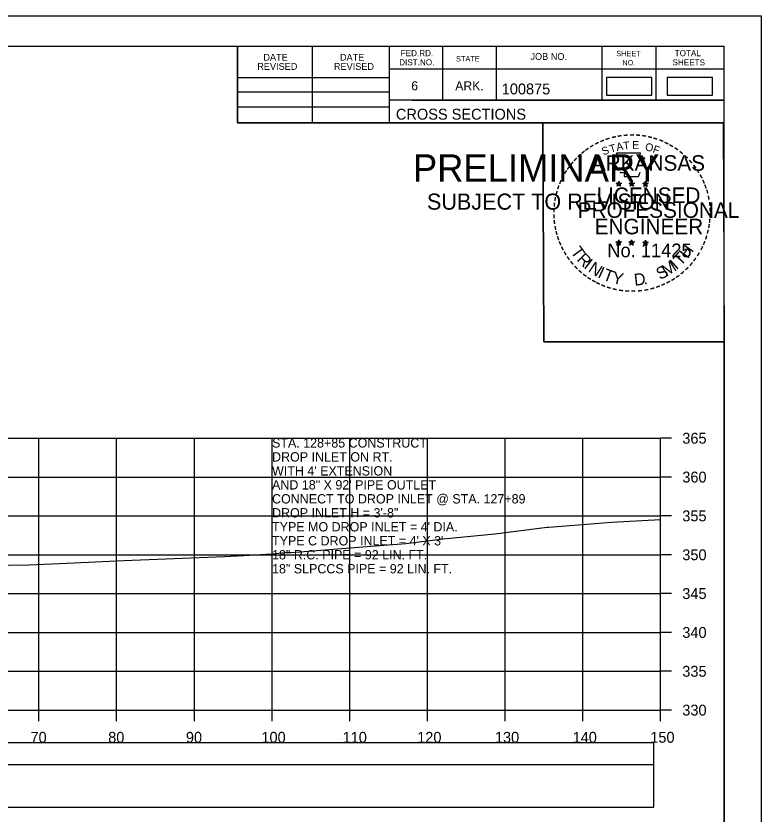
# Model space of a CAD drawing. Extents: x 1368122 to 1710785, y 373130 to 557566.
# Drawn here: x 1368755.9 to 1368851.8, y 377294.4 to 377397.1 of the extents above; entities that cross this region are included whole.
import ezdxf

# ---------------------------------------------------------------- set-up
doc = ezdxf.new("R2010")
doc.units = 0
for name, color, linetype in [('R_Alt Surface', 7, 'Continuous'), ('R_Axis', 7, 'Continuous'), ('R_Axis Annot', 7, 'Continuous'), ('R_Border', 7, 'Continuous'), ('R_Border PE', 7, 'Continuous'), ('R_Border Prem', 7, 'Continuous'), ('R_Drive', 7, 'Continuous'), ('R_Exist Surface', 7, 'Continuous'), ('R_Grid', 7, 'Continuous'), ('R_No Plot', 7, 'Continuous'), ('R_Water Annot', 7, 'Continuous')]:
    doc.layers.add(name, color=color, linetype=linetype)

msp = doc.modelspace()

# ---------------------------------------------------------------- linework, layer by layer
msp.add_lwpolyline([(1368539.73, 377295.26), (1368838.03, 377295.26), (1368838.03, 377300.67), (1368539.73, 377300.67)], close=True)
at = {"layer": 'R_Alt Surface'}
msp.add_lwpolyline([(1368539.73, 377300.72), (1368838.03, 377300.72), (1368838.03, 377303.54), (1368539.73, 377303.54)], close=True, dxfattribs=at)
at = {"layer": 'R_Axis'}
for p, q in [((1368838.88, 377307.73), (1368838.88, 377342.73)), ((1368840.28, 377342.73), (1368838.88, 377342.73)), ((1368840.28, 377337.73), (1368838.88, 377337.73)), ((1368840.28, 377332.73), (1368838.88, 377332.73)), ((1368840.28, 377327.73), (1368838.88, 377327.73)), ((1368840.28, 377322.73), (1368838.88, 377322.73)), ((1368840.28, 377317.73), (1368838.88, 377317.73)), ((1368840.28, 377312.73), (1368838.88, 377312.73)), ((1368538.88, 377307.73), (1368838.88, 377307.73)), ((1368758.88, 377306.33), (1368758.88, 377307.73)), ((1368768.88, 377306.33), (1368768.88, 377307.73)), ((1368778.88, 377306.33), (1368778.88, 377307.73)), ((1368788.88, 377306.33), (1368788.88, 377307.73)), ((1368798.88, 377306.33), (1368798.88, 377307.73)), ((1368808.88, 377306.33), (1368808.88, 377307.73)), ((1368818.88, 377306.33), (1368818.88, 377307.73)), ((1368828.88, 377306.33), (1368828.88, 377307.73)), ((1368838.88, 377306.33), (1368838.88, 377307.73)), ((1368840.28, 377307.73), (1368838.88, 377307.73))]:
    msp.add_line(p, q, dxfattribs=at)
at = {"layer": 'R_Border'}
for p, q in [((1368530.88, 377393.19), (1368847.06, 377393.19)), ((1368784.42, 377383.31), (1368784.42, 377393.19)), ((1368794.1, 377383.31), (1368794.1, 377393.19)), ((1368803.96, 377393.19), (1368803.96, 377383.31)), ((1368810.8, 377393.19), (1368810.8, 377386.25)), ((1368817.74, 377393.19), (1368817.74, 377386.25)), ((1368831.32, 377393.19), (1368831.32, 377386.25)), ((1368838.26, 377393.19), (1368838.26, 377386.25)), ((1368847.06, 377187.73), (1368847.06, 377393.19)), ((1368847.06, 377390.25), (1368803.96, 377390.25)), ((1368847.06, 377390.27), (1368847.06, 377390.27)), ((1368784.42, 377389.17), (1368803.96, 377389.17)), ((1368784.42, 377387.31), (1368803.96, 377387.31)), ((1368847.06, 377386.25), (1368803.96, 377386.25)), ((1368806.92, 377386.25), (1368847.06, 377386.25)), ((1368784.42, 377385.37), (1368803.96, 377385.37)), ((1368847.06, 377383.31), (1368784.42, 377383.31))]:
    msp.add_line(p, q, dxfattribs=at)
at = {"layer": 'R_Border PE'}
for p, q in [((1368833.15, 377375.57), (1368833.49, 377375.46)), ((1368833.15, 377375.57), (1368833.4, 377375.52)), ((1368833.15, 377375.57), (1368833.38, 377375.44)), ((1368833.28, 377375.16), (1368833.49, 377375.46)), ((1368833.28, 377375.16), (1368833.4, 377375.4)), ((1368833.28, 377375.16), (1368833.49, 377375.38)), ((1368833.49, 377375.82), (1368833.45, 377375.57)), ((1368833.49, 377375.46), (1368833.49, 377375.82)), ((1368833.49, 377375.82), (1368833.54, 377375.57)), ((1368833.84, 377375.57), (1368833.49, 377375.46)), ((1368833.71, 377375.16), (1368833.49, 377375.46)), ((1368833.71, 377375.16), (1368833.49, 377375.37)), ((1368833.84, 377375.57), (1368833.56, 377375.52)), ((1368833.71, 377375.16), (1368833.57, 377375.45)), ((1368833.84, 377375.57), (1368833.64, 377375.46)), ((1368834.82, 377375.57), (1368835.16, 377375.46)), ((1368834.82, 377375.57), (1368835.07, 377375.52)), ((1368834.82, 377375.57), (1368835.05, 377375.44)), ((1368834.95, 377375.16), (1368835.16, 377375.46)), ((1368834.95, 377375.16), (1368835.07, 377375.4)), ((1368834.95, 377375.16), (1368835.16, 377375.38)), ((1368835.16, 377375.82), (1368835.12, 377375.57)), ((1368835.16, 377375.46), (1368835.16, 377375.82)), ((1368835.16, 377375.82), (1368835.21, 377375.57)), ((1368835.51, 377375.57), (1368835.16, 377375.46)), ((1368835.38, 377375.16), (1368835.16, 377375.46)), ((1368835.38, 377375.16), (1368835.16, 377375.37)), ((1368835.51, 377375.57), (1368835.23, 377375.52)), ((1368835.38, 377375.16), (1368835.24, 377375.45)), ((1368835.51, 377375.57), (1368835.31, 377375.46)), ((1368836.58, 377375.55), (1368836.93, 377375.44)), ((1368836.58, 377375.55), (1368836.83, 377375.51)), ((1368836.58, 377375.55), (1368836.82, 377375.43)), ((1368836.71, 377375.15), (1368836.93, 377375.44)), ((1368836.71, 377375.15), (1368836.84, 377375.39)), ((1368836.71, 377375.15), (1368836.93, 377375.36)), ((1368836.93, 377375.81), (1368836.89, 377375.56)), ((1368836.93, 377375.44), (1368836.93, 377375.81)), ((1368836.93, 377375.81), (1368836.98, 377375.56)), ((1368837.28, 377375.55), (1368836.93, 377375.44)), ((1368837.14, 377375.15), (1368836.93, 377375.44)), ((1368837.14, 377375.15), (1368836.93, 377375.36)), ((1368837.28, 377375.55), (1368836.99, 377375.51)), ((1368837.14, 377375.15), (1368837, 377375.44)), ((1368837.28, 377375.55), (1368837.07, 377375.45)), ((1368833.14, 377367.99), (1368833.49, 377367.88)), ((1368833.14, 377367.99), (1368833.39, 377367.95)), ((1368833.14, 377367.99), (1368833.38, 377367.87)), ((1368833.27, 377367.59), (1368833.49, 377367.88)), ((1368833.27, 377367.59), (1368833.4, 377367.83)), ((1368833.27, 377367.59), (1368833.49, 377367.8)), ((1368833.49, 377368.25), (1368833.45, 377368)), ((1368833.49, 377367.88), (1368833.49, 377368.25)), ((1368833.49, 377368.25), (1368833.54, 377368)), ((1368833.84, 377367.99), (1368833.49, 377367.88)), ((1368833.7, 377367.59), (1368833.49, 377367.88)), ((1368833.7, 377367.59), (1368833.49, 377367.8)), ((1368833.84, 377367.99), (1368833.55, 377367.94)), ((1368833.7, 377367.59), (1368833.57, 377367.88)), ((1368833.84, 377367.99), (1368833.63, 377367.89)), ((1368834.81, 377367.99), (1368835.16, 377367.88)), ((1368834.81, 377367.99), (1368835.06, 377367.95)), ((1368834.81, 377367.99), (1368835.05, 377367.87)), ((1368834.94, 377367.59), (1368835.16, 377367.88)), ((1368834.94, 377367.59), (1368835.07, 377367.83)), ((1368834.94, 377367.59), (1368835.16, 377367.8)), ((1368835.16, 377368.25), (1368835.12, 377368)), ((1368835.16, 377367.88), (1368835.16, 377368.25)), ((1368835.16, 377368.25), (1368835.21, 377368)), ((1368835.51, 377367.99), (1368835.16, 377367.88)), ((1368835.37, 377367.59), (1368835.16, 377367.88)), ((1368835.37, 377367.59), (1368835.16, 377367.8)), ((1368835.51, 377367.99), (1368835.22, 377367.94)), ((1368835.37, 377367.59), (1368835.24, 377367.88)), ((1368835.51, 377367.99), (1368835.3, 377367.89)), ((1368836.58, 377367.98), (1368836.93, 377367.87)), ((1368836.58, 377367.98), (1368836.83, 377367.94)), ((1368836.58, 377367.98), (1368836.81, 377367.86)), ((1368836.71, 377367.58), (1368836.93, 377367.87)), ((1368836.71, 377367.58), (1368836.84, 377367.82)), ((1368836.71, 377367.58), (1368836.92, 377367.79)), ((1368836.93, 377368.24), (1368836.89, 377367.99)), ((1368837.14, 377367.58), (1368836.92, 377367.79)), ((1368836.93, 377367.87), (1368836.93, 377368.24)), ((1368836.93, 377368.24), (1368836.98, 377367.99)), ((1368837.27, 377367.98), (1368836.93, 377367.87)), ((1368837.14, 377367.58), (1368836.93, 377367.87)), ((1368837.27, 377367.98), (1368836.99, 377367.93)), ((1368837.14, 377367.58), (1368837, 377367.87)), ((1368837.27, 377367.98), (1368837.07, 377367.88))]:
    msp.add_line(p, q, dxfattribs=at)
for points in [[(1368833.19, 377379.44), (1368833.46, 377378.62)], [(1368836.7, 377378.52), (1368836.84, 377378.81), (1368836.15, 377378.78), (1368836.3, 377379.44), (1368833.19, 377379.44)], [(1368833.68, 377377.02), (1368833.68, 377376.93), (1368834.24, 377376.92), (1368834.19, 377376.44), (1368836.06, 377376.44), (1368836.26, 377376.98)], [(1368833.49, 377375.82), (1368833.71, 377375.16), (1368833.15, 377375.57), (1368833.84, 377375.57), (1368833.28, 377375.16), (1368833.49, 377375.82)], [(1368835.16, 377375.82), (1368835.38, 377375.16), (1368834.82, 377375.57), (1368835.51, 377375.57), (1368834.95, 377375.16), (1368835.16, 377375.82)], [(1368836.93, 377375.81), (1368837.14, 377375.15), (1368836.58, 377375.55), (1368837.28, 377375.55), (1368836.71, 377375.15), (1368836.93, 377375.81)], [(1368833.49, 377368.25), (1368833.7, 377367.59), (1368833.14, 377367.99), (1368833.84, 377367.99), (1368833.27, 377367.59), (1368833.49, 377368.25)], [(1368835.16, 377368.25), (1368835.37, 377367.59), (1368834.81, 377367.99), (1368835.51, 377367.99), (1368834.94, 377367.59), (1368835.16, 377368.25)], [(1368836.93, 377368.24), (1368837.14, 377367.58), (1368836.58, 377367.98), (1368837.27, 377367.98), (1368836.71, 377367.58), (1368836.93, 377368.24)]]:
    msp.add_lwpolyline(points, dxfattribs=at)
for centre, radius in [((1368833.49, 377375.45), 0.172), ((1368833.49, 377375.45), 0.145), ((1368833.49, 377375.45), 0.116), ((1368833.49, 377375.45), 0.0991), ((1368833.49, 377375.45), 0.0747), ((1368833.49, 377375.45), 0.0495), ((1368833.49, 377375.45), 0.0296), ((1368835.16, 377375.45), 0.172), ((1368835.16, 377375.45), 0.145), ((1368835.16, 377375.45), 0.116), ((1368835.16, 377375.45), 0.0991), ((1368835.16, 377375.45), 0.0747), ((1368835.16, 377375.45), 0.0495), ((1368835.16, 377375.45), 0.0296), ((1368836.93, 377375.44), 0.172), ((1368836.93, 377375.44), 0.145), ((1368836.93, 377375.44), 0.116), ((1368836.93, 377375.44), 0.0991), ((1368836.93, 377375.44), 0.0747), ((1368836.93, 377375.44), 0.0495), ((1368836.93, 377375.44), 0.0296), ((1368833.49, 377367.88), 0.172), ((1368833.49, 377367.88), 0.145), ((1368833.49, 377367.88), 0.116), ((1368833.49, 377367.88), 0.0991), ((1368833.49, 377367.88), 0.0747), ((1368833.49, 377367.88), 0.0495), ((1368833.49, 377367.88), 0.0296), ((1368835.16, 377367.88), 0.172), ((1368835.16, 377367.88), 0.145), ((1368835.16, 377367.88), 0.116), ((1368835.16, 377367.88), 0.0991), ((1368835.16, 377367.88), 0.0747), ((1368835.16, 377367.88), 0.0495), ((1368835.16, 377367.88), 0.0296), ((1368836.93, 377367.87), 0.172), ((1368836.93, 377367.87), 0.145), ((1368836.93, 377367.87), 0.116), ((1368836.93, 377367.87), 0.0991), ((1368836.93, 377367.87), 0.0747), ((1368836.93, 377367.87), 0.0495), ((1368836.93, 377367.87), 0.0296)]:
    msp.add_circle(centre, radius, dxfattribs=at)
at = {"layer": 'R_Drive'}
for points in [[(1368831.93, 377386.87), (1368837.77, 377386.87), (1368837.77, 377389.18), (1368831.93, 377389.18)], [(1368831.93, 377386.87), (1368837.77, 377386.87), (1368837.77, 377389.18), (1368831.93, 377389.18)], [(1368839.74, 377386.87), (1368845.58, 377386.87), (1368845.58, 377389.18), (1368839.74, 377389.18)]]:
    msp.add_lwpolyline(points, close=True, dxfattribs=at)
at = {"layer": 'R_Exist Surface'}
msp.add_lwpolyline([(1368744.35, 377326.23), (1368757.58, 377326.45), (1368763.4, 377326.7), (1368769.82, 377326.99), (1368782.77, 377327.5), (1368785.23, 377327.62), (1368788.79, 377327.86), (1368790.66, 377328), (1368791.24, 377328.03), (1368791.95, 377328.07), (1368802.18, 377328.86), (1368806.11, 377329.17), (1368810.92, 377329.79), (1368817.56, 377330.43), (1368824.29, 377331.27), (1368824.45, 377331.28), (1368825.07, 377331.33), (1368832.55, 377331.91), (1368838.88, 377332.25)], dxfattribs=at)
at = {"layer": 'R_Grid'}
for p, q in [((1368538.88, 377342.73), (1368838.88, 377342.73)), ((1368758.88, 377307.73), (1368758.88, 377342.73)), ((1368768.88, 377307.73), (1368768.88, 377342.73)), ((1368778.88, 377307.73), (1368778.88, 377342.73)), ((1368788.88, 377307.73), (1368788.88, 377342.73)), ((1368798.88, 377307.73), (1368798.88, 377342.73)), ((1368808.88, 377307.73), (1368808.88, 377342.73)), ((1368818.88, 377307.73), (1368818.88, 377342.73)), ((1368828.88, 377307.73), (1368828.88, 377342.73)), ((1368838.88, 377307.73), (1368838.88, 377342.73)), ((1368538.88, 377337.73), (1368838.88, 377337.73)), ((1368538.88, 377332.73), (1368838.88, 377332.73)), ((1368538.88, 377327.73), (1368838.88, 377327.73)), ((1368538.88, 377322.73), (1368838.88, 377322.73)), ((1368538.88, 377317.73), (1368838.88, 377317.73)), ((1368538.88, 377312.73), (1368838.88, 377312.73)), ((1368538.88, 377307.73), (1368838.88, 377307.73))]:
    msp.add_line(p, q, dxfattribs=at)
at = {"layer": 'R_No Plot'}
for p, q in [((1368518.48, 377397.09), (1368851.81, 377397.09)), ((1368823.09, 377360.86), (1368823.09, 377360.86))]:
    msp.add_line(p, q, dxfattribs=at)
for points in [[(1368518.47, 377397.09), (1368851.81, 377397.09), (1368851.81, 377183.75), (1368518.47, 377183.75)], [(1368764.8, 377393.19), (1368784.42, 377393.19), (1368784.42, 377383.31), (1368800.53, 377383.31), (1368823.73, 377383.31), (1368823.85, 377355.15), (1368847.06, 377355.15), (1368847.06, 377187.73), (1368530.88, 377187.73), (1368530.88, 377393.19)], [(1368823.73, 377383.31), (1368846.94, 377383.31), (1368847.06, 377355.15), (1368823.85, 377355.15)]]:
    msp.add_lwpolyline(points, close=True, dxfattribs=at)

# ---------------------------------------------------------------- texts
at = {"layer": 'R_Axis Annot'}
for s, p in [('365', (1368841.68, 377342.03)), ('360', (1368841.68, 377337.03)), ('355', (1368841.68, 377332.03)), ('350', (1368841.68, 377327.03)), ('345', (1368841.68, 377322.03)), ('340', (1368841.68, 377317.03)), ('335', (1368841.68, 377312.03)), ('330', (1368841.68, 377307.03)), ('70', (1368757.79, 377303.53)), ('80', (1368767.79, 377303.53)), ('90', (1368777.79, 377303.53)), ('100', (1368787.51, 377303.53)), ('110', (1368797.96, 377303.53)), ('120', (1368807.56, 377303.53)), ('130', (1368817.56, 377303.53)), ('140', (1368827.56, 377303.53)), ('150', (1368837.56, 377303.53))]:
    msp.add_text(s, height=1.4, dxfattribs=at).set_placement(p)
at = {"layer": 'R_Border'}
for s, height, p in [('FED.RD.', 0.782, (1368805.44, 377391.91)), ('SHEET', 0.684, (1368833.18, 377391.91)), ('TOTAL', 0.782, (1368840.7, 377391.91)), ('DATE', 0.879, (1368787.76, 377391.33)), ('DATE', 0.879, (1368797.62, 377391.33)), ('DIST.NO.', 0.782, (1368805.24, 377390.73)), ('STATE', 0.684, (1368812.56, 377391.23)), ('JOB NO.', 0.879, (1368822.14, 377391.43)), ('NO.', 0.684, (1368833.96, 377390.73)), ('SHEETS', 0.782, (1368840.42, 377390.73)), ('REVISED', 0.879, (1368786.98, 377390.15)), ('REVISED', 0.879, (1368796.84, 377390.15)), ('6', 1.17, (1368806.8, 377387.51)), ('ARK.', 1.172, (1368812.46, 377387.51)), ('100875', 1.4, (1368818.44, 377386.99)), ('CROSS SECTIONS', 1.4, (1368804.82, 377383.74))]:
    msp.add_text(s, height=height, rotation=360, dxfattribs=at).set_placement(p)
at = {"layer": 'R_Border PE'}
for s, height, rotation, p in [('-', 1.6, 24.3072, (1368831.3, 377380.3)), ('-', 1.6, 19.1761, (1368831.93, 377380.57)), ('-', 1.6, 13.6301, (1368832.68, 377380.81)), ('-', 1.6, 10.2193, (1368833.36, 377380.97)), ('-', 1.6, 5.8968, (1368834.09, 377381.08)), ('-', 1.6, 0.1862, (1368834.86, 377381.16)), ('-', 1.6, 357.743, (1368835.59, 377381.14)), ('-', 1.6, 352.1617, (1368836.33, 377381.09)), ('-', 1.6, 347.2049, (1368837.05, 377380.97)), ('-', 1.6, 342.3362, (1368837.68, 377380.82)), ('-', 1.6, 337.8551, (1368838.42, 377380.6)), ('-', 1.6, 36.2317, (1368829.49, 377379.22)), ('-', 1.6, 34.0636, (1368830.07, 377379.62)), ('-', 1.6, 28.7918, (1368830.67, 377379.99)), ('S', 1, 21.594, (1368831.54, 377379.12)), ('T', 1, 16.4036, (1368832.46, 377379.45)), ('A', 1, 11.2132, (1368833.28, 377379.7)), ('T', 1, 6.0228, (1368834.13, 377379.87)), ('E', 1, 0.8323, (1368835.24, 377379.98)), ('O', 1, 350.4515, (1368836.84, 377379.77)), ('F', 1, 340.0707, (1368837.79, 377379.54)), ('-', 1.6, 334.1211, (1368839.05, 377380.32)), ('-', 1.6, 329.6409, (1368839.63, 377380.04)), ('-', 1.6, 325.8627, (1368840.27, 377379.68)), ('-', 1.6, 42.9622, (1368828.58, 377378.43)), ('-', 1.6, 38.9507, (1368829.02, 377378.84)), ('ARKANSAS', 2, 360, (1368830.04, 377377.16)), ('-', 1.6, 320.5297, (1368840.88, 377379.25)), ('-', 1.6, 315.5786, (1368841.48, 377378.77)), ('-', 1.6, 50.6142, (1368827.73, 377377.46)), ('-', 1.6, 48.423, (1368828.14, 377377.95)), ('-', 1.6, 309.8797, (1368842.05, 377378.22)), ('-', 1.6, 58.0706, (1368826.99, 377376.37)), ('-', 1.6, 54.2325, (1368827.32, 377376.89)), ('-', 1.6, 306.6522, (1368842.58, 377377.61)), ('-', 1.4, 303.6753, (1368843.06, 377377.05)), ('-', 1.6, 67.7743, (1368826.42, 377375.14)), ('-', 1.6, 62.8713, (1368826.68, 377375.75)), ('-', 1.6, 299.6684, (1368843.38, 377376.44)), ('-', 1.6, 294.6628, (1368843.7, 377375.83)), ('-', 1.6, 72.3945, (1368826.2, 377374.51)), ('LICENSED', 2, 360, (1368830.64, 377373.01)), ('DWB', 0.01, 360, (1368833.48, 377375.45)), ('DWB', 0.01, 360, (1368835.15, 377375.45)), ('DWB', 0.01, 360, (1368836.92, 377375.44)), ('-', 1.6, 290.5728, (1368843.96, 377375.25)), ('-', 1.6, 75.461, (1368826.01, 377373.8)), ('-', 1.6, 285.1233, (1368844.2, 377374.67)), ('-', 1.6, 280.5493, (1368844.4, 377373.93)), ('-', 1.6, 85.1863, (1368825.8, 377372.39)), ('-', 1.6, 81.2013, (1368825.87, 377373.09)), ('PROFESSIONAL', 2, 360, (1368828.21, 377371.1)), ('-', 1.6, 276.5962, (1368844.56, 377373.16)), ('-', 1.6, 89.0622, (1368825.77, 377371.69)), ('-', 1.6, 274.3301, (1368844.62, 377372.44)), ('-', 1.6, 94.1959, (1368825.81, 377370.97)), ('-', 1.6, 98.9479, (1368825.88, 377370.3)), ('ENGINEER', 2, 360, (1368830.4, 377368.98)), ('-', 1.6, 263.5172, (1368844.63, 377371.14)), ('-', 1.6, 269.9407, (1368844.65, 377371.81)), ('-', 1.6, 101.7149, (1368826.02, 377369.57)), ('-', 1.6, 260.9953, (1368844.56, 377370.49)), ('-', 1.6, 105.4578, (1368826.18, 377368.97)), ('-', 1.6, 252.8681, (1368844.27, 377369.09)), ('-', 1.6, 255.7626, (1368844.45, 377369.81)), ('-', 1.6, 109.0874, (1368826.39, 377368.34)), ('-', 1.6, 114.0643, (1368826.65, 377367.75)), ('No. 11425', 1.757, 360, (1368832.03, 377366.03)), ('DWB', 0.01, 360, (1368833.48, 377367.88)), ('DWB', 0.01, 360, (1368835.15, 377367.88)), ('DWB', 0.01, 360, (1368836.91, 377367.87)), ('-', 1.6, 247.8887, (1368844.05, 377368.42)), ('-', 1.6, 115.7289, (1368826.95, 377367.13)), ('-', 1.6, 120.4471, (1368827.31, 377366.54)), ('T', 1.54, 306.0406, (1368827.25, 377366.72)), ('T', 1.54, 46.6444, (1368841.48, 377364.81)), ('H', 1.54, 54.6088, (1368842.37, 377365.76)), ('-', 1.6, 244.6197, (1368843.79, 377367.79)), ('-', 1.6, 125.8934, (1368827.71, 377365.98)), ('R', 1.54, 314.005, (1368828.01, 377365.67)), ('I', 1.54, 321.9694, (1368828.91, 377364.74)), ('I', 1.54, 42.1136, (1368840.92, 377364.34)), ('-', 1.6, 233.8452, (1368842.99, 377366.38)), ('-', 1.6, 239.0712, (1368843.39, 377367.03)), ('-', 1.6, 130.7181, (1368828.17, 377365.43)), ('-', 1.6, 134.2238, (1368828.69, 377364.88)), ('N', 1.54, 326.5002, (1368829.48, 377364.27)), ('I', 1.54, 335.3603, (1368830.69, 377363.48)), ('S', 1.54, 26.9312, (1368838.8, 377363.08)), ('M', 1.54, 32.6563, (1368839.63, 377363.49)), ('-', 1.6, 225.7653, (1368842.08, 377365.25)), ('-', 1.6, 231.2538, (1368842.56, 377365.82)), ('-', 1.6, 138.9338, (1368829.22, 377364.42)), ('-', 1.6, 144.6463, (1368829.77, 377364.01)), ('T', 1.54, 339.8912, (1368831.35, 377363.16)), ('Y', 1.54, 347.8556, (1368832.57, 377362.71)), ('D', 1.54, 6.3969, (1368835.55, 377362.35)), ('-', 1.6, 215.7363, (1368841.01, 377364.27)), ('-', 1.6, 221.0851, (1368841.56, 377364.74)), ('-', 1.6, 148.0898, (1368830.33, 377363.64)), ('-', 1.6, 151.5704, (1368830.91, 377363.32)), ('-', 1.6, 154.6002, (1368831.43, 377363.07)), ('.', 1.54, 13.7642, (1368836.74, 377362.48)), ('-', 1.6, 204.2516, (1368839.29, 377363.22)), ('-', 1.6, 207.3568, (1368839.92, 377363.54)), ('-', 1.6, 212.2491, (1368840.48, 377363.88)), ('-', 1.6, 158.5612, (1368832.06, 377362.82)), ('-', 1.6, 162.7983, (1368832.74, 377362.6)), ('-', 1.6, 167.5555, (1368833.46, 377362.44)), ('-', 1.6, 173.1155, (1368834.23, 377362.33)), ('-', 1.6, 176.5183, (1368834.98, 377362.28)), ('-', 1.6, 181.5918, (1368835.72, 377362.3)), ('-', 1.6, 185.8167, (1368836.53, 377362.37)), ('-', 1.6, 191.2858, (1368837.27, 377362.5)), ('-', 1.6, 195.4743, (1368838, 377362.7)), ('-', 1.6, 200.7184, (1368838.67, 377362.95))]:
    msp.add_text(s, height=height, rotation=rotation, dxfattribs=at).set_placement(p)
at = {"layer": 'R_Border Prem'}
for s, height, p in [('PRELIMINARY', 3.5, (1368807.01, 377375.77)), ('DWB', 0.01, (1368807.76, 377377.62)), ('SUBJECT TO REVISION', 2.0751, (1368808.82, 377372.15))]:
    msp.add_text(s, height=height, rotation=360, dxfattribs=at).set_placement(p)
at = {"layer": 'R_Water Annot'}
for s, p in [('STA. 128+85 CONSTRUCT', (1368788.88, 377341.53)), ('DROP INLET ON RT.', (1368788.88, 377339.73)), ("WITH 4' EXTENSION", (1368788.88, 377337.93)), ('AND 18" X 92\' PIPE OUTLET', (1368788.88, 377336.13)), ('CONNECT TO DROP INLET @ STA. 127+89', (1368788.88, 377334.33)), ('DROP INLET H = 3\'-8"', (1368788.88, 377332.53)), ("TYPE MO DROP INLET = 4' DIA.", (1368788.88, 377330.73)), ("TYPE C DROP INLET = 4' X 3'", (1368788.88, 377328.93)), ('18" R.C. PIPE = 92 LIN. FT.', (1368788.88, 377327.13)), ('18" SLPCCS PIPE = 92 LIN. FT.', (1368788.88, 377325.33))]:
    msp.add_text(s, height=1.2, dxfattribs=at).set_placement(p)

doc.saveas('drawing.dxf')
